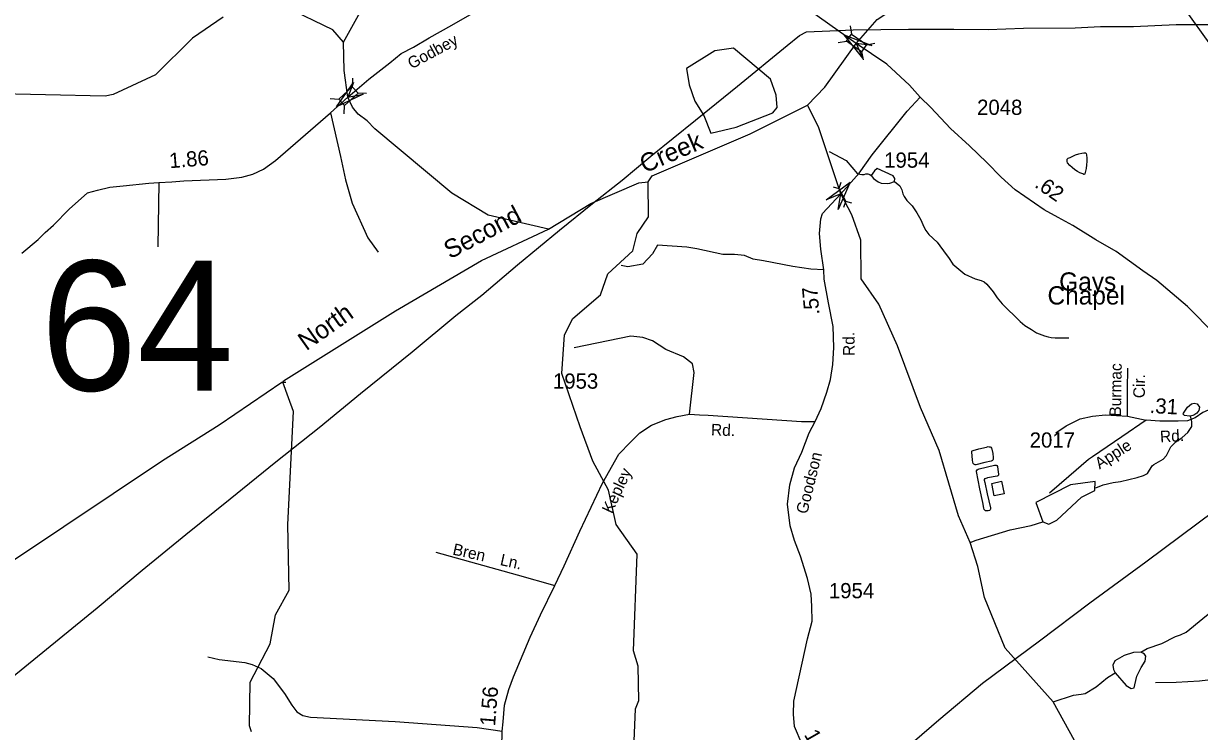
# Model space of a CAD drawing. Extents: x 1473865 to 1648260, y 639067 to 773536.
# Drawn here: x 1530800 to 1540456, y 722586 to 728401 of the extents above; entities that cross this region are included whole.
import ezdxf

# ---------------------------------------------------------------- set-up
doc = ezdxf.new("R2010")
doc.units = 0
for name, color, linetype in [('Exist Cultural Church with Cemetery Label', 7, 'Continuous'), ('Exist Hydrographic Creek Single Shore', 7, 'Continuous'), ('Exist Hydrographic Creek Single Shore Label', 7, 'Continuous'), ('Exist Hydrographic Misc Water Feature', 7, 'Continuous'), ('Exist Hydrographic Pond Under 1500 Sq Ft', 7, 'Continuous'), ('Exist Road Non-System Type 51', 7, 'Continuous'), ('Exist Road Non-System Type 51 Label', 7, 'Continuous'), ('Exist Road Secondary Mileage Hundredths English Label', 7, 'Continuous'), ('Exist Road Secondary Structure Pipe Attributed CELL', 7, 'Continuous'), ('Exist Road Secondary Structure Pipe CELL', 7, 'Continuous'), ('Exist Road Secondary Structure Standard Bridge Attributed CELL', 7, 'Continuous'), ('Exist Road Secondary Structure Standard Bridge CELL', 7, 'Continuous'), ('Exist Road Secondary Structure Standard Bridge Number Label', 7, 'Continuous'), ('Exist Road Secondary Type 51 Attributed', 7, 'Continuous'), ('Exist Road Secondary Type 51 Label', 7, 'Continuous'), ('Exist Road Secondary Type 51 Number Label', 7, 'Continuous'), ('Exist Utilities Electrical Transmission Line', 7, 'Continuous')]:
    doc.layers.add(name, color=color, linetype=linetype)

msp = doc.modelspace()

# ---------------------------------------------------------------- linework, layer by layer
at = {"layer": 'Exist Hydrographic Creek Single Shore'}
for points in [[(1537237.8, 727729.7), (1537379, 727878.3), (1537637.5, 728235.2), (1537810.7, 728433.9), (1538081.7, 728617), (1538238.9, 728812.5), (1538822.9, 729362), (1538885.9, 729669.2)], [(1542738, 724441.1), (1542601, 725208.7), (1542493.9, 725345.4), (1542370.9, 725439.9), (1542061.9, 725935.2), (1542037.9, 726001.3), (1542033, 726234.5), (1542000.9, 726310.6), (1541846, 726497.6), (1541773, 726630.4), (1541673.9, 726740.7), (1541452, 726929), (1541115, 727224.6), (1540756.9, 727773.5), (1540612, 728134.3), (1540269.9, 728613.8), (1539989.9, 728819.7), (1539793.9, 729112.5), (1539699, 729400), (1539634, 729509.6), (1539518.9, 729617), (1539335.9, 729679.8), (1538885.9, 729669.2)], [(1533427.8, 728246.6), (1533339.4, 728348.3), (1532954.7, 728534.8)], [(1532438.8, 728453.6), (1532187.3, 728281.5), (1531883.8, 727977.8), (1531536.8, 727818.6), (1531469.7, 727803.6), (1530486.7, 727826.7), (1530311.7, 727853.2), (1530071.8, 727959.8), (1529634.7, 728290.3), (1529362.7, 728437)], [(1535111.7, 726712), (1534613.8, 726827.5), (1534316.8, 727007.4), (1533683.8, 727535.6), (1533620.4, 727602.2), (1533548.4, 727654.7), (1533500.2, 727712.2), (1533462.1, 727795.2), (1533432.8, 728013.4), (1533427.8, 728246.6)], [(1535927.9, 727099.7), (1535961.8, 727148.2), (1536766.8, 727493.1), (1537237.8, 727729.7)], [(1538573.9, 724137.9), (1538476.9, 724356.5), (1538318.9, 724894.7), (1538165.9, 725245.8), (1537977.6, 725752.6), (1537821.8, 726095.1), (1537677.2, 726304.5), (1537675, 726620), (1537600.1, 726830.1), (1537510, 727001.5), (1537461.9, 727150.7), (1537326.8, 727550.7), (1537237.8, 727729.7)], [(1535111.7, 726712), (1535457.8, 726922.1), (1535852.8, 727091.4), (1535927.9, 727099.7)], [(1532928.5, 725455.6), (1532933.7, 725466), (1533853.1, 726040.9), (1534561.5, 726453.9), (1535111.7, 726712)], [(1530162.7, 723687.4), (1530726.7, 723997.7), (1531939.7, 724810.2), (1532406, 725105.3), (1532920.1, 725455.7), (1532953.1, 725455.1)], [(1532671.7, 722583), (1532655.7, 722632.6), (1532661.7, 722990.3), (1532824.7, 723305.4), (1532869.7, 723544.1), (1532981.8, 723745.3), (1532970.3, 724284.4), (1533017.4, 725215.1), (1532975.5, 725324.9), (1532928.5, 725455.6)], [(1539599.8, 722081.9), (1539560.9, 722273.2), (1539253.5, 722829.6), (1538859.8, 723268.8), (1538691.9, 723685.8), (1538636.8, 723939.7), (1538573.9, 724137.9)]]:
    msp.add_lwpolyline(points, dxfattribs=at)
at = {"layer": 'Exist Hydrographic Misc Water Feature'}
for points in [[(1533427.8, 728246.6), (1533659.8, 728668.6), (1533646.9, 728934.7), (1533189.8, 729551.2), (1533101.8, 729786.1), (1533019.8, 729896.1), (1532805.8, 730015.3), (1532558.9, 730227.1), (1532287.8, 730524.7), (1531605.8, 731661.1)], [(1537415.9, 727348.8), (1537554, 727276.3), (1537647.9, 727166.5), (1537666.4, 727161.9), (1537682.8, 727160.1), (1537696.3, 727159.8), (1537703.8, 727159.6), (1537715.9, 727165.1), (1537731.9, 727164.7), (1537747.8, 727160.4), (1537759.1, 727151)], [(1539438.6, 727323), (1539465.5, 727329.9), (1539490, 727335.8), (1539507.3, 727338.6), (1539519.1, 727339.1), (1539523.4, 727337.2), (1539525.8, 727333.6), (1539528.5, 727322.8), (1539531, 727295.1), (1539530.8, 727266.2), (1539529.2, 727240.8), (1539525, 727210.1), (1539514.3, 727165.2), (1539511.4, 727161), (1539506.4, 727161.1), (1539497.5, 727164.9), (1539474, 727174.4), (1539454.3, 727184.5), (1539432.3, 727198.9), (1539410.5, 727216.9), (1539390.5, 727234.9), (1539373.4, 727255.7), (1539370, 727265.8), (1539369.3, 727278.7), (1539370.5, 727287.3), (1539377, 727293.6), (1539395.1, 727300.7), (1539417.1, 727310.9), (1539438.6, 727323)], [(1537951.2, 727103.3), (1537955.2, 727128.2), (1537939.6, 727150.5), (1537808.9, 727209.3), (1537788.4, 727189.6), (1537759.1, 727151)], [(1537759.1, 727151), (1537779.2, 727127.8), (1537818.7, 727101), (1537842.4, 727090.5), (1537890.4, 727085.6), (1537914.5, 727089.1), (1537951.2, 727103.3)], [(1535813.8, 722506.4), (1535825.8, 722772), (1535851.8, 722840.5), (1535847.8, 723122.9), (1535808.8, 723248.4), (1535837.8, 724042.2), (1535666.8, 724285.3), (1535603.8, 724568.8), (1535474.8, 724804.5), (1535370.8, 725088.9), (1535218.8, 725525.2), (1535240.8, 725843.2), (1535309.8, 725976.4), (1535537.9, 726172), (1535598.9, 726344.8), (1535801.9, 726534.3), (1535837.8, 726674.7), (1535930.8, 726814), (1535927.9, 727099.7)], [(1537951.2, 727103.3), (1537994.1, 727067.5), (1538011.4, 727035.1), (1538020.8, 727002.9), (1538032.3, 726978.7), (1538051.7, 726946.3), (1538095.5, 726902.7), (1538134.4, 726846.2), (1538168.7, 726788), (1538191.5, 726731.6), (1538209, 726699.3), (1538234.3, 726666.8), (1538301.1, 726603.4), (1538377.2, 726503.9), (1538394.7, 726479.6), (1538429.6, 726422.9), (1538528, 726340.9), (1538615.4, 726303.2), (1538663.1, 726290.2), (1538686.8, 726277.8), (1538710.5, 726259.3), (1538761.3, 726196.3), (1538794.4, 726147.6), (1538835.4, 726098.8), (1538984, 725954.2), (1539022, 725919.1), (1539077.4, 725886), (1539118.9, 725861.2), (1539182.4, 725835.9), (1539214.2, 725827.2), (1539238.1, 725822.8), (1539270, 725818.1), (1539382.1, 725819.8)], [(1540381.3, 725175.6), (1540373.8, 725176), (1540333.9, 725180.8), (1540322.1, 725191), (1540324.3, 725201), (1540357.2, 725248.3), (1540389.8, 725275.6), (1540411.9, 725283.2), (1540435.8, 725276.7), (1540455.3, 725250.3), (1540450.7, 725222.4), (1540434.3, 725200.7), (1540410, 725183.3), (1540381.3, 725175.6)], [(1539604.5, 724588), (1539664.6, 724610.6), (1539747.1, 724630.9), (1539807.2, 724639.8), (1539875.5, 724654.3), (1539943.9, 724672.9), (1539996.2, 724687.9), (1540028.6, 724705.2), (1540067.8, 724766.4), (1540082, 724778.1), (1540156.9, 724822.6), (1540185.5, 724851.9), (1540220.8, 724923.2), (1540260.7, 724963.9), (1540314.4, 725001.3), (1540359.1, 725040.3), (1540392.2, 725091.6), (1540393, 725131.6), (1540381.3, 725175.6)], [(1538598.3, 724894.3), (1538645.4, 724906.5), (1538706.4, 724922), (1538720.5, 724925), (1538730.3, 724924.8), (1538737.3, 724923.6), (1538742.3, 724919.9), (1538746.9, 724913.6), (1538750.3, 724903.4), (1538758.1, 724869.3), (1538762.8, 724834.7), (1538761.8, 724821), (1538759.9, 724814.6), (1538755.9, 724810.3), (1538745.7, 724806.9), (1538692.3, 724794.4), (1538620.4, 724776.8), (1538614.8, 724776.6), (1538608.8, 724778.6), (1538603.2, 724782.3), (1538598.9, 724787.9), (1538595.2, 724798.1), (1538593.3, 724814.7), (1538587.5, 724883.4), (1538587.5, 724887.3), (1538590, 724890.9), (1538598.3, 724894.3)], [(1538646.7, 724743.9), (1538773.2, 724772.9), (1538780.2, 724773.3), (1538786.6, 724772.1), (1538792, 724769.8), (1538796.1, 724763.2), (1538801, 724737.8), (1538805.6, 724698.3), (1538804.3, 724690.8), (1538800.9, 724684.9), (1538794, 724682.4), (1538716.5, 724667.9), (1538695.2, 724661.9), (1538691.4, 724659.8), (1538689.2, 724655.6), (1538689.1, 724649.6), (1538692.5, 724631.7), (1538711.5, 724538.5), (1538739.3, 724422.5), (1538740.1, 724412.7), (1538737.9, 724405.8), (1538730.8, 724401.1), (1538719.9, 724398.1), (1538710.7, 724397.8), (1538699.9, 724399), (1538692.5, 724403), (1538688.3, 724409), (1538685.3, 724418.8), (1538677.1, 724465.4), (1538653, 724578.1), (1538623.7, 724721.7), (1538624.3, 724726.6), (1538629.3, 724735.1), (1538638.6, 724741.4), (1538646.7, 724743.9)], [(1538830.4, 724640.3), (1538852, 724537.3), (1538770.1, 724520.2), (1538750.7, 724623.2), (1538830.4, 724640.3)], [(1538573.9, 724137.9), (1538621.5, 724156.2), (1538900.8, 724242.9), (1539073.5, 724277.8), (1539170.5, 724308.9)], [(1539975.4, 723237.9), (1540025.1, 723266.2), (1540148, 723308.8), (1540258.6, 723366.4), (1540298.9, 723378.3), (1540347.3, 723401.3), (1540483.5, 723514.5), (1540627.9, 723631.5), (1540680.5, 723660.4), (1540747.1, 723695.1), (1540781.4, 723710.4), (1540954.5, 723764.9), (1541043, 723791), (1541160.1, 723840.6), (1541228.3, 723849.2), (1541236.2, 723847.1), (1541292.7, 723873.9), (1541339.3, 723905), (1541420.3, 723951.3), (1541519.2, 723999.2), (1541567.6, 724020.2), (1541583.7, 724023.9)], [(1539975.4, 723237.9), (1539915.5, 723235.6), (1539838.7, 723209.6), (1539759.7, 723166.7), (1539743.9, 723131.6), (1539750.6, 723094.3), (1539764.2, 723067.2), (1539854.6, 722964.3), (1539895.2, 722939.5), (1539918.9, 722945.1), (1539924.6, 722968.9), (1539941.5, 723041.2), (1539977.7, 723112.4), (1540010.4, 723163.3), (1540016.1, 723204), (1540004.8, 723219.8), (1539990.1, 723228.9), (1539975.4, 723237.9)], [(1539253.5, 722829.6), (1539421, 722884.4), (1539485.2, 722891.1), (1539517.3, 722898.5), (1539608.3, 722951.9), (1539699.8, 723029.9), (1539764.2, 723067.2)]]:
    msp.add_lwpolyline(points, dxfattribs=at)
at = {"layer": 'Exist Hydrographic Pond Under 1500 Sq Ft'}
for points in [[(1536442.7, 727500.8), (1536651.7, 727549), (1536953.7, 727667.7), (1536987.7, 727709.7), (1536980.7, 727811.6), (1536932.7, 727943.9), (1536628.7, 728199.4), (1536477.7, 728176.2), (1536242.7, 728030), (1536265.7, 727898.2), (1536312.7, 727762.7), (1536386.7, 727646.3), (1536442.7, 727500.8)], [(1539170.5, 724308.9), (1539217.8, 724289), (1539284.9, 724320.4), (1539487.9, 724510), (1539597.9, 724563.6), (1539598.9, 724639.1), (1539397.9, 724610.3), (1539111.9, 724465.1), (1539170.5, 724308.9)]]:
    msp.add_lwpolyline(points, dxfattribs=at)
at = {"layer": 'Exist Road Non-System Type 51'}
for p, q in [((1531910.8, 727094.9), (1531902.2, 726565.3)), ((1539865.8, 725175.7), (1540018.6, 725142.9))]:
    msp.add_line(p, q, dxfattribs=at)
for points in [[(1533319.3, 727665.8), (1533402.8, 727309.4), (1533443.3, 727115.3), (1533498.8, 726925.5), (1533626.7, 726639), (1533712.5, 726523.4)], [(1537371.7, 726376.8), (1537264.8, 726382.4), (1537115.7, 726405), (1536876.5, 726450), (1536792.1, 726464.1), (1536719, 726495.1), (1536637.4, 726503.5), (1536541.7, 726503.5), (1536327.9, 726548.6), (1536246.3, 726562.6), (1536004.3, 726579.5), (1535964.9, 726509.1), (1535886.2, 726424.7), (1535762.4, 726402.1), (1535706.1, 726413.4)], [(1536268.9, 725192.1), (1536307.1, 725534.9), (1536291.8, 725605.1), (1536218.5, 725663.2), (1536075, 725724.3), (1535965.1, 725794.6), (1535885.7, 725822.1), (1535787.9, 725831.3), (1535320.7, 725736.6)], [(1539865.8, 725175.7), (1539863.8, 725395), (1539866.4, 725569.2)], [(1539276.4, 725037.3), (1539360.1, 725095.5), (1539476.5, 725153.8), (1539577, 725175.4), (1539683.1, 725187.6), (1539865.8, 725175.7)], [(1539546, 724819), (1539381.9, 724680.4), (1539225.5, 724542.1)], [(1534186.3, 724059.6), (1534852.4, 723870.9), (1535163.6, 723784.6)], [(1541443.3, 723656.9), (1541403.5, 723637.8), (1541351.1, 723608.7), (1541314.7, 723579.2), (1541283.6, 723505.8), (1541274, 723409.7), (1541270.2, 723287.7), (1541258.7, 723183.9), (1541250.2, 723148.1), (1541225.5, 723114.3), (1541197.1, 723086.7), (1541150.8, 723063.4), (1541090.5, 723050.4), (1540962.3, 723032.4), (1540782.1, 723027.2), (1540640, 723019.5), (1540457.5, 722998.4), (1540265.4, 722987.5), (1540095.3, 722984.1)], [(1532312.7, 723198.9), (1532406.5, 723178), (1532616.1, 723151.8), (1532676, 723137.1), (1532751.7, 723102.4), (1532849, 723021.4), (1532943.7, 722896.4), (1533002.8, 722801.8), (1533044.3, 722747.3), (1533093.9, 722716.7), (1533155.9, 722702), (1533850.9, 722667.5), (1534525.7, 722618.6), (1534730.3, 722588)]]:
    msp.add_lwpolyline(points, dxfattribs=at)
at = {"layer": 'Exist Road Secondary Structure Pipe Attributed CELL'}
msp.add_lwpolyline([(1537389.7, 726952.4), (1537586.3, 727096.7), (1537488.2, 726873.4), (1537510, 727001.5)], close=True, dxfattribs=at)
at = {"layer": 'Exist Road Secondary Structure Pipe CELL'}
for p, q in [((1537447, 727059.8), (1537495.9, 727046.2)), ((1537512.1, 727094.3), (1537495.9, 727046.2)), ((1537495.9, 727046.2), (1537552.6, 726939.4)), ((1537536.4, 726891.3), (1537552.6, 726939.4)), ((1537601.5, 726925.8), (1537552.6, 726939.4))]:
    msp.add_line(p, q, dxfattribs=at)
at = {"layer": 'Exist Road Secondary Structure Standard Bridge Attributed CELL'}
for points in [[(1537691.6, 728117), (1537539.2, 728307.4), (1537766.4, 728218.7), (1537637.5, 728235.2)], [(1533589.9, 727819.3), (1533368.4, 727717.3), (1533509.2, 727916.4), (1533462.1, 727795.2)]]:
    msp.add_lwpolyline(points, close=True, dxfattribs=at)
at = {"layer": 'Exist Road Secondary Structure Standard Bridge CELL'}
for p, q in [((1537586.8, 728382.2), (1537598.4, 728314.1)), ((1537489.6, 728244.9), (1537557.6, 728256.5)), ((1537721.5, 728226.6), (1537789.6, 728238.2)), ((1537681.7, 728170.2), (1537693.3, 728102.2)), ((1533499.8, 727881.5), (1533503.1, 727950.4)), ((1533546.2, 727830.5), (1533615.1, 727827.2)), ((1533318.9, 727783.4), (1533387.8, 727780.1)), ((1533432, 727659), (1533435.2, 727727.9))]:
    msp.add_line(p, q, dxfattribs=at)
for points in [[(1537598.4, 728314.1), (1537721.7, 728226.8), (1537680.9, 728169.2), (1537557.6, 728256.5)], [(1533387.8, 727780.1), (1533499.6, 727881.8), (1533547.1, 727829.5), (1533435.2, 727727.9)]]:
    msp.add_lwpolyline(points, close=True, dxfattribs=at)
at = {"layer": 'Exist Road Secondary Type 51 Attributed'}
for points in [[(1533462.1, 727795.2), (1533636.3, 727944.4), (1533807.2, 728077.2), (1533901.8, 728154.4), (1534001.1, 728205), (1534131.3, 728281.9), (1534317, 728387.7), (1534504, 728494), (1535016.2, 728768.8), (1535303.7, 728934), (1535476.5, 729028.3), (1535581.1, 729086), (1535647.2, 729126.6), (1535785.9, 729199.2), (1535909.7, 729262.4), (1536000.2, 729325.6), (1536062.3, 729392.1), (1536107.1, 729454), (1536180.5, 729541.7), (1536265.8, 729668.5)], [(1537637.5, 728235.2), (1537335.5, 728448.8), (1537160.2, 728575.9), (1537007.4, 728705.7), (1536948.8, 728787.4), (1536749.4, 729031.1), (1536649.1, 729172.8), (1536549.5, 729312.7), (1536443.8, 729448.5), (1536265.8, 729668.5)], [(1538161.3, 727796.5), (1538075.5, 727894.9), (1537888, 728065.5), (1537637.5, 728235.2)], [(1530786.2, 726515.1), (1530919.3, 726625.9), (1530976.2, 726682.7), (1531044.6, 726744.1), (1531173.6, 726874.3), (1531325.8, 727008.6), (1531408.4, 727032.5), (1531507.6, 727055.5), (1531617.7, 727066.3), (1531829.7, 727088.5), (1531910.8, 727094.9), (1532016.5, 727099.1), (1532116.8, 727107.6), (1532461.5, 727122.9), (1532593.5, 727137.6), (1532682.6, 727162.4), (1532770.1, 727203.3), (1532870.1, 727274.2), (1533319.3, 727665.8), (1533462.1, 727795.2)], [(1537299, 725131.2), (1537348.8, 725238.5), (1537396.7, 725371.8), (1537426.5, 725477.4), (1537444.2, 725601.1), (1537454.4, 725739.2), (1537449, 725911.2), (1537410.8, 726106.9), (1537375.2, 726299.6), (1537371.7, 726376.8), (1537346.4, 726548.1), (1537335.5, 726676), (1537346.2, 726796.3), (1537360.9, 726840.1), (1537510, 727001.5), (1537662.2, 727170.7), (1537768.5, 727323.1), (1538054.6, 727681.3), (1538161.3, 727796.5)], [(1540710.3, 725736.5), (1540581, 725847.7), (1540358.3, 726075.1), (1540104.9, 726288.8), (1539992, 726369.3), (1539772.5, 726527.2), (1539604.1, 726624.1), (1539416.1, 726740.2), (1539296.8, 726806.5), (1539180.9, 726869.5), (1538943.1, 727033.8), (1538828.7, 727138), (1538710.9, 727260), (1538567.2, 727396.6), (1538411.6, 727537.4), (1538249.2, 727710.6), (1538161.3, 727796.5)], [(1540870.5, 725612.1), (1540803.3, 725533.5), (1540602.4, 725297.4), (1540527.3, 725224.5), (1540484.3, 725204.8), (1540419.9, 725161.6), (1540357.3, 725136.4), (1540280.6, 725135.6), (1540131.4, 725135.6), (1540018.6, 725142.9), (1539818.5, 725004.5), (1539577.3, 724841.3), (1539546, 724819)], [(1534715.2, 721923.4), (1534730.3, 722588), (1534738.2, 722663.5), (1534749.6, 722801.3), (1534785.3, 722930.3), (1534822.6, 723035.3), (1534959, 723359.8), (1535044.5, 723543.1), (1535163.6, 723784.6), (1535239.7, 723946), (1535367.9, 724230.2), (1535554, 724625.9), (1535688.4, 724864.3), (1535784.2, 724962.5), (1535860.8, 725037.6), (1535957.3, 725102.7), (1536072.7, 725147.6), (1536167.4, 725172.1), (1536268.9, 725192.1), (1536350.8, 725187), (1536420.8, 725182.6), (1537187.2, 725133), (1537299, 725131.2)], [(1537194.8, 722479.4), (1537130.4, 722626.7), (1537121.6, 722728.8), (1537125.1, 722834.8), (1537236.1, 723345.2), (1537274.5, 723492.7), (1537272.1, 723612.8), (1537267.6, 723712.9), (1537237.5, 723841.4), (1537180.2, 724024.5), (1537130.7, 724154.4), (1537095.1, 724273.8), (1537074.2, 724453.9), (1537093.1, 724610.5), (1537130.7, 724750.8), (1537191.4, 724880.6), (1537252.1, 725037.7), (1537299, 725131.2)]]:
    msp.add_lwpolyline(points, dxfattribs=at)
at = {"layer": 'Exist Utilities Electrical Transmission Line'}
for points in [[(1530631.6, 722970.5), (1530988.5, 723262.7), (1531404.4, 723601.6), (1531773.6, 723909.3), (1532132.7, 724203.4), (1532495.6, 724497.3), (1532872.9, 724799), (1533227.6, 725083), (1533566.4, 725361.3), (1533990.3, 725704.3), (1534349.3, 726002.2), (1534564.2, 726170.6), (1534856.4, 726417.8), (1535201.3, 726704), (1535471.1, 726921.4), (1535714.3, 727115.2), (1535951.8, 727311.3), (1536318.7, 727607.1), (1536661.5, 727885.5), (1537069.3, 728218.6), (1537172.6, 728302.8), (1537229.2, 728331.9), (1537611.5, 728347.4), (1538065.7, 728353.4), (1538439.7, 728353), (1538721.8, 728352.2), (1539011.9, 728361.1), (1539434.2, 728363.8), (1539642.3, 728376.2), (1539914.5, 728375.5), (1540264.8, 728391.4), (1540610.8, 728393.4)], [(1540585.5, 724401.5), (1540014.2, 723975.2), (1539554.4, 723638.9), (1539141.1, 723327.9), (1538673.3, 722979.8), (1538316, 722679.6), (1537916.2, 722334.3)]]:
    msp.add_lwpolyline(points, dxfattribs=at)

# ---------------------------------------------------------------- texts
at = {"layer": 'Exist Cultural Church with Cemetery Label'}
for s, p in [('Gays', (1539303.9, 726206.4)), ('Chapel', (1539208.1, 726092.5))]:
    msp.add_text(s, height=150, dxfattribs=at).set_placement(p)
at = {"layer": 'Exist Hydrographic Creek Single Shore Label'}
for s, rotation, p in [('Creek', 23.18849, (1535899.7, 727169.3)), ('Second', 27.88988, (1534301.6, 726462.7)), ('North', 35.37504, (1533121.7, 725708))]:
    msp.add_text(s, height=150, rotation=rotation, dxfattribs=at).set_placement(p)
at = {"layer": 'Exist Road Non-System Type 51 Label'}
for s, rotation, p in [('Burmac', 89.1715, (1539811.4, 725171.6)), ('Cir.', 89.1715, (1540007, 725322.8)), ('Bren', 347.55196, (1534318, 724039.2)), ('Ln.', 347.55196, (1534707.6, 723953.3))]:
    msp.add_text(s, height=95, rotation=rotation, dxfattribs=at).set_placement(p)
at = {"layer": 'Exist Road Secondary Mileage Hundredths English Label'}
for s, rotation, p in [('1.86', 4.60958, (1532000.8, 727211.5)), ('.62', 325.35873, (1539094.9, 727062)), ('.57', 95.20017, (1537336.7, 726011.5)), ('.31', 356.85984, (1540044, 725201.6)), ('1.56', 85.27722, (1534671.4, 722626.7)), ('1.08', 299.68011, (1537205.8, 722559.5))]:
    msp.add_text(s, height=125, rotation=rotation, dxfattribs=at).set_placement(p)
at = {"layer": 'Exist Road Secondary Structure Standard Bridge Number Label'}
msp.add_text('64', height=1066.27, dxfattribs=at).set_placement((1530939.4, 725385.8))
at = {"layer": 'Exist Road Secondary Type 51 Label'}
for s, rotation, p in [('Godbey', 28.43238, (1533986.2, 728023.9)), ('Rd.', 90.64631, (1537625.1, 725670.4)), ('Rd.', 357.91745, (1536443.6, 725018.1)), ('Rd.', 3.7098, (1540134.7, 724959.3)), ('Apple', 32.87943, (1539635.9, 724736)), ('Goodson', 76.12074, (1537234.1, 724366.5)), ('Kepley', 64.8228, (1535630.7, 724369.2))]:
    msp.add_text(s, height=95, rotation=rotation, dxfattribs=at).set_placement(p)
at = {"layer": 'Exist Road Secondary Type 51 Number Label'}
for s, p in [('2048', (1538629.7, 727650)), ('1954', (1537867, 727216.1)), ('1953', (1535147, 725401.2)), ('2017', (1539061.8, 724917.1)), ('1954', (1537412.9, 723679.9))]:
    msp.add_text(s, height=125, dxfattribs=at).set_placement(p)

doc.saveas('drawing.dxf')
